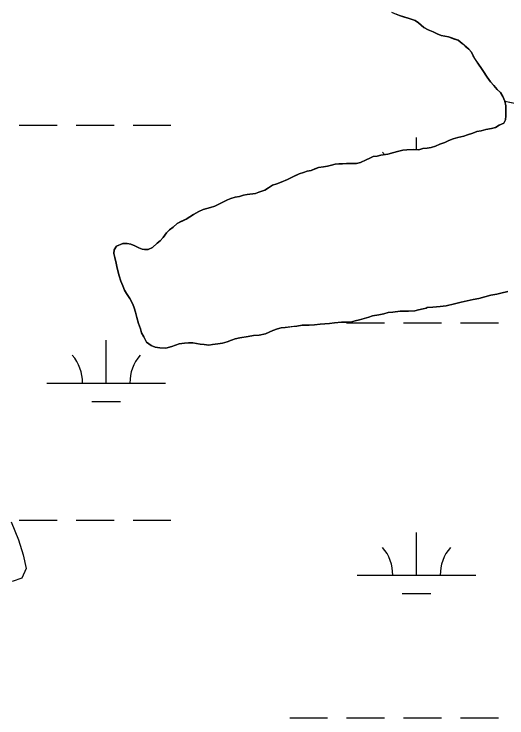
# Model space of a CAD drawing. Extents: x 3161564 to 3199464, y 849354 to 874788.
# Drawn here: x 3185851 to 3186266, y 856719 to 857312 of the extents above; entities that cross this region are included whole.
import ezdxf

# ---------------------------------------------------------------- set-up
doc = ezdxf.new("R2010")
doc.units = 0
for name, color, linetype in [('V-SITE-VEGE', 7, 'Continuous'), ('V-TOPO-SHOR', 7, 'Continuous'), ('V-WETL-SWMP', 7, 'Continuous')]:
    doc.layers.add(name, color=color, linetype=linetype)

msp = doc.modelspace()

# ---------------------------------------------------------------- linework, layer by layer
at = {"layer": 'V-SITE-VEGE'}
for points in [[(3186266.92, 857078.32), (3186260.99, 857076.99), (3186257.48, 857076.1), (3186252.43, 857075.21), (3186247.38, 857073.88), (3186242.55, 857072.34), (3186237.72, 857071.45), (3186227.62, 857069.23), (3186221.91, 857067.9), (3186214.88, 857066.35), (3186209.83, 857065.68), (3186206.76, 857065.46), (3186203.68, 857065.23), (3186198.85, 857064.78), (3186198.19, 857064.34), (3186195.56, 857063.68), (3186191.61, 857062.79), (3186188.53, 857062.13), (3186183.04, 857061.68), (3186176.23, 857061.66), (3186169.86, 857060.77), (3186166.13, 857060.55), (3186162.4, 857059.44), (3186158.23, 857058.55), (3186152.96, 857057.66), (3186149.88, 857056.78), (3186141.98, 857054.35), (3186138.25, 857053.46), (3186134.29, 857052.57), (3186130.56, 857052.35), (3186126.83, 857052.34), (3186120.9, 857051.89), (3186116.72, 857051.22), (3186112.77, 857050.99), (3186108.6, 857050.77), (3186103.99, 857050.1), (3186099.37, 857049.87), (3186093.44, 857049.86), (3186089.05, 857049.19), (3186079.17, 857048.07), (3186075.87, 857047.62), (3186072.8, 857046.96), (3186068.85, 857045.41), (3186062.7, 857042.77), (3186057.43, 857041.44), (3186052.6, 857041.21), (3186047.99, 857040.32), (3186040.96, 857039.21), (3186037.23, 857038.32), (3186034.16, 857037.22), (3186030.43, 857035.89), (3186026.47, 857034.79), (3186022.52, 857034.12), (3186018.13, 857033.67), (3186015.06, 857033.23), (3186010.88, 857033.66), (3186007.59, 857033.87), (3186001.43, 857034.96), (3185997.92, 857035.17), (3185994.41, 857034.72), (3185990.01, 857034.28), (3185983.87, 857032.07), (3185978.6, 857030.52), (3185973.76, 857030.95), (3185969.59, 857031.38), (3185966.29, 857032.69), (3185962.55, 857035.76), (3185960.13, 857040.15), (3185958.14, 857043.44), (3185957.26, 857046.95), (3185955.71, 857051.34), (3185954.16, 857056.39), (3185953.06, 857060.78), (3185951.95, 857064.51), (3185950.85, 857067.59), (3185948.42, 857072.42), (3185945.56, 857076.58), (3185944.01, 857079.44), (3185942.47, 857082.95), (3185940.92, 857087.12), (3185939.38, 857091.51), (3185937.83, 857097.88), (3185936.72, 857102.05), (3185935.83, 857106.88), (3185934.95, 857110.17), (3185935.16, 857113.25), (3185937.13, 857116.55), (3185942.4, 857118.75), (3185946.13, 857118.76), (3185949.21, 857118.11), (3185952.51, 857116.8), (3185956.02, 857115.04), (3185958.66, 857113.95), (3185960.86, 857113.52), (3185963.94, 857113.74), (3185967.45, 857115.29), (3185971.39, 857119.03), (3185973.8, 857121.01), (3185976.44, 857123.87), (3185979.28, 857127.61), (3185981.7, 857130.25), (3185984.77, 857132.45), (3185988.27, 857135.54), (3185995.74, 857139.29), (3185999.03, 857141.27), (3186002.1, 857143.25), (3186006.49, 857145.68), (3186010.22, 857147.22), (3186016.37, 857148.99), (3186019.88, 857150.1), (3186024.92, 857152.74), (3186030.63, 857155.39), (3186033.49, 857156.49), (3186037.22, 857157.6), (3186040.73, 857158.27), (3186044.02, 857159.37), (3186047.32, 857159.82), (3186054.12, 857160.93), (3186057.2, 857161.81), (3186062.25, 857163.58), (3186065.1, 857165.56), (3186068.61, 857167.77), (3186072.12, 857168.87), (3186075.85, 857170.42), (3186081.12, 857172.63), (3186083.97, 857173.95), (3186087.48, 857175.71), (3186091, 857177.48), (3186094.73, 857178.36), (3186097.8, 857179.47), (3186101.09, 857180.13), (3186107.24, 857182.78), (3186111.63, 857183.23), (3186114.92, 857183.89), (3186118.22, 857184.78), (3186121.29, 857185.44), (3186124.59, 857185.89), (3186127.66, 857185.89), (3186130.95, 857186.12), (3186135.13, 857185.91), (3186139.3, 857185.92), (3186142.6, 857186.8), (3186147.42, 857189.23), (3186150.5, 857190.55), (3186153.35, 857191.88), (3186156.64, 857192.32), (3186159.72, 857192.99), (3186165.65, 857193.88), (3186170.7, 857195.21), (3186173.99, 857196.09), (3186178.38, 857197.2), (3186181.89, 857197.64), (3186187.6, 857197.88), (3186191.78, 857197.67), (3186195.29, 857198.55), (3186199.02, 857199), (3186202.32, 857199.66), (3186206.05, 857200.55), (3186209.56, 857202.31), (3186213.73, 857203.86), (3186217.02, 857205.4), (3186220.76, 857206.73), (3186224.71, 857207.83), (3186229.76, 857209.16), (3186232.83, 857210.27), (3186237.44, 857211.59), (3186240.73, 857212.92), (3186244.47, 857213.58), (3186248.2, 857214.69), (3186253.03, 857215.58), (3186256.54, 857216.46), (3186259.62, 857218.23), (3186263.56, 857219.99), (3186264.88, 857222.85), (3186265.09, 857226.14), (3186265.08, 857230.54), (3186265.29, 857234.71), (3186264.41, 857238.44), (3186316.95, 857227.8)], [(3185848.51, 856884.42), (3185854.48, 856869.34), (3185858.44, 856856.68), (3185861.1, 856845), (3185857.31, 856836.98), (3185849.21, 856834.06)]]:
    msp.add_lwpolyline(points, dxfattribs=at)
at = {"layer": 'V-TOPO-SHOR'}
msp.add_line((3186264.41, 857238.44), (3186316.95, 857227.8), dxfattribs=at)
for points in [[(3186168.93, 857313.38), (3186172.66, 857311.85), (3186175.52, 857310.54), (3186179.04, 857309.45), (3186183.65, 857308.14), (3186188.71, 857306.39), (3186191.57, 857304.42), (3186195.97, 857300.69), (3186199.71, 857298.72), (3186203.88, 857296.97), (3186207.4, 857295.23), (3186210.7, 857293.91), (3186216.85, 857292.61), (3186221.91, 857290.86), (3186224.99, 857289.77), (3186228.29, 857287.14), (3186230.93, 857284.95), (3186234.01, 857282.32), (3186236.21, 857279.69), (3186237.53, 857276.61), (3186239.96, 857272.88), (3186242.16, 857269.59), (3186244.8, 857266.08), (3186246.79, 857262.79), (3186249.43, 857258.62), (3186252.29, 857254.68), (3186254.94, 857251.61), (3186257.8, 857248.32), (3186260.66, 857245.69), (3186262.64, 857242.4), (3186264.41, 857238.44)], [(3186264.41, 857238.44), (3186265.29, 857234.71), (3186265.08, 857230.54), (3186265.09, 857226.14), (3186264.88, 857222.85), (3186263.56, 857219.99), (3186259.62, 857218.23), (3186256.54, 857216.46), (3186253.03, 857215.58), (3186248.2, 857214.69), (3186244.47, 857213.58), (3186240.73, 857212.92), (3186237.44, 857211.59), (3186232.83, 857210.27), (3186229.76, 857209.16), (3186224.71, 857207.83), (3186220.76, 857206.73), (3186217.02, 857205.4), (3186213.73, 857203.86), (3186209.56, 857202.31), (3186206.05, 857200.55), (3186202.32, 857199.66), (3186199.02, 857199), (3186195.29, 857198.55), (3186191.78, 857197.67), (3186187.6, 857197.88), (3186181.89, 857197.64), (3186178.38, 857197.2), (3186173.99, 857196.09), (3186170.7, 857195.21), (3186165.65, 857193.88), (3186159.72, 857192.99), (3186156.64, 857192.32), (3186153.35, 857191.88), (3186150.5, 857190.55), (3186147.42, 857189.23), (3186142.6, 857186.8), (3186139.3, 857185.92), (3186135.13, 857185.91), (3186130.96, 857186.12), (3186127.66, 857185.9), (3186124.59, 857185.89), (3186121.29, 857185.44), (3186118.22, 857184.78), (3186114.92, 857183.89), (3186111.63, 857183.23), (3186107.24, 857182.78), (3186104.17, 857181.46), (3186101.09, 857180.13), (3186097.8, 857179.47), (3186094.73, 857178.36), (3186091, 857177.48), (3186087.48, 857175.71), (3186083.97, 857173.95), (3186081.12, 857172.62), (3186075.85, 857170.42), (3186072.12, 857168.87), (3186068.61, 857167.77), (3186065.1, 857165.56), (3186062.25, 857163.58), (3186057.2, 857161.81), (3186054.12, 857160.93), (3186047.32, 857159.82), (3186044.02, 857159.37), (3186040.73, 857158.27), (3186037.22, 857157.6), (3186033.49, 857156.49), (3186030.63, 857155.39), (3186027.78, 857154.07), (3186024.92, 857152.74), (3186019.88, 857150.1), (3186016.37, 857148.99), (3186010.22, 857147.22), (3186006.49, 857145.68), (3186002.1, 857143.25), (3185999.03, 857141.27), (3185995.74, 857139.29), (3185991.35, 857137.08), (3185988.27, 857135.54), (3185984.77, 857132.45), (3185981.7, 857130.25), (3185979.28, 857127.61), (3185976.44, 857123.87), (3185973.8, 857121.01), (3185971.39, 857119.03), (3185967.45, 857115.29), (3185963.94, 857113.74), (3185960.86, 857113.52), (3185958.66, 857113.95), (3185956.02, 857115.04), (3185952.51, 857116.8), (3185949.21, 857118.11), (3185946.13, 857118.76), (3185942.4, 857118.75), (3185937.13, 857116.55), (3185935.16, 857113.25), (3185934.95, 857110.17), (3185935.83, 857106.88), (3185936.72, 857102.05), (3185937.83, 857097.88), (3185939.38, 857091.51)], [(3185939.38, 857091.51), (3185940.92, 857087.12), (3185942.47, 857082.95), (3185944.01, 857079.44), (3185945.56, 857076.58), (3185948.42, 857072.42), (3185950.85, 857067.59), (3185951.95, 857064.51), (3185953.06, 857060.78), (3185954.16, 857056.39), (3185955.71, 857051.34), (3185957.26, 857046.95), (3185958.14, 857043.44), (3185960.13, 857040.15), (3185962.55, 857035.76), (3185966.29, 857032.69), (3185969.59, 857031.38), (3185973.76, 857030.95), (3185978.6, 857030.52), (3185983.87, 857032.07), (3185986.94, 857033.17), (3185990.01, 857034.28), (3185994.41, 857034.72), (3185997.92, 857035.17), (3186001.43, 857034.96), (3186007.59, 857033.87), (3186010.88, 857033.66), (3186015.06, 857033.23), (3186018.13, 857033.67), (3186022.52, 857034.12), (3186026.47, 857034.79), (3186030.43, 857035.89), (3186034.16, 857037.22), (3186037.23, 857038.32), (3186040.96, 857039.21), (3186047.99, 857040.32), (3186052.6, 857041.21), (3186057.43, 857041.44), (3186062.7, 857042.77), (3186068.85, 857045.41), (3186072.8, 857046.96), (3186075.87, 857047.62), (3186079.17, 857048.07), (3186085.1, 857048.74), (3186089.05, 857049.19), (3186093.44, 857049.86), (3186099.37, 857049.87), (3186103.99, 857050.1), (3186108.6, 857050.77), (3186112.77, 857050.99), (3186116.72, 857051.22), (3186120.9, 857051.89), (3186126.83, 857052.34), (3186130.56, 857052.35), (3186134.29, 857052.57), (3186138.25, 857053.46), (3186141.98, 857054.35), (3186149.88, 857056.78), (3186152.96, 857057.66), (3186158.23, 857058.55), (3186162.4, 857059.44), (3186166.13, 857060.55), (3186169.86, 857060.77), (3186176.23, 857061.66), (3186179.97, 857061.67), (3186183.04, 857061.68), (3186188.53, 857062.13), (3186191.61, 857062.79), (3186195.56, 857063.68), (3186198.19, 857064.34), (3186198.85, 857064.78), (3186203.68, 857065.23), (3186206.76, 857065.46), (3186209.83, 857065.68), (3186214.88, 857066.35), (3186221.91, 857067.9), (3186227.62, 857069.23), (3186232.67, 857070.34), (3186237.72, 857071.45), (3186242.55, 857072.34), (3186247.38, 857073.88), (3186252.43, 857075.21), (3186257.48, 857076.1), (3186260.99, 857076.99), (3186266.92, 857078.32)]]:
    msp.add_lwpolyline(points, dxfattribs=at)
at = {"layer": 'V-WETL-SWMP'}
for p, q in [((3186175.52, 857310.54), (3186172.66, 857311.85)), ((3186183.65, 857308.14), (3186175.52, 857310.54)), ((3186188.71, 857306.39), (3186183.65, 857308.14)), ((3186191.57, 857304.42), (3186188.71, 857306.39)), ((3186195.97, 857300.69), (3186191.57, 857304.42)), ((3186199.71, 857298.72), (3186195.97, 857300.69)), ((3186203.88, 857296.98), (3186199.71, 857298.72)), ((3186207.4, 857295.23), (3186203.88, 857296.98)), ((3186210.7, 857293.91), (3186207.4, 857295.23)), ((3186216.85, 857292.61), (3186210.7, 857293.91)), ((3186224.99, 857289.77), (3186216.85, 857292.61)), ((3186228.29, 857287.14), (3186224.99, 857289.77)), ((3186234.01, 857282.32), (3186228.29, 857287.14)), ((3186236.21, 857279.69), (3186234.01, 857282.32)), ((3186237.53, 857276.61), (3186236.21, 857279.69)), ((3186242.16, 857269.59), (3186237.53, 857276.61)), ((3186244.8, 857266.08), (3186242.16, 857269.59)), ((3186249.43, 857258.62), (3186244.8, 857266.08)), ((3186252.29, 857254.68), (3186249.43, 857258.62)), ((3186254.94, 857251.61), (3186252.29, 857254.68)), ((3186257.8, 857248.32), (3186254.94, 857251.61)), ((3186260.66, 857245.69), (3186257.8, 857248.32)), ((3186262.64, 857242.4), (3186260.66, 857245.69)), ((3186264.41, 857238.45), (3186262.64, 857242.4)), ((3186265.29, 857234.71), (3186264.41, 857238.45)), ((3186265.08, 857230.54), (3186265.29, 857234.71)), ((3186264.88, 857222.85), (3186265.09, 857226.15)), ((3186265.09, 857226.15), (3186265.08, 857230.54)), ((3186259.61, 857218.23), (3186263.56, 857219.99)), ((3186263.56, 857219.99), (3186264.88, 857222.85)), ((3185855.05, 857218.44), (3185887.05, 857218.44)), ((3185903.05, 857218.44), (3185935.05, 857218.44)), ((3185951.05, 857218.44), (3185983.05, 857218.44)), ((3186244.47, 857213.58), (3186248.2, 857214.69)), ((3186248.2, 857214.69), (3186253.03, 857215.58)), ((3186253.03, 857215.58), (3186256.54, 857216.46)), ((3186256.54, 857216.46), (3186259.61, 857218.23)), ((3186189.89, 857197.76), (3186189.89, 857208.01)), ((3186224.71, 857207.83), (3186229.76, 857209.16)), ((3186229.76, 857209.16), (3186232.83, 857210.27)), ((3186232.83, 857210.27), (3186237.44, 857211.59)), ((3186237.44, 857211.59), (3186240.73, 857212.92)), ((3186240.73, 857212.92), (3186244.47, 857213.58)), ((3186206.05, 857200.55), (3186209.56, 857202.31)), ((3186209.56, 857202.31), (3186213.73, 857203.86)), ((3186213.73, 857203.86), (3186217.02, 857205.4)), ((3186217.02, 857205.4), (3186220.76, 857206.73)), ((3186220.76, 857206.73), (3186224.71, 857207.83)), ((3186170.7, 857195.21), (3186173.99, 857196.09)), ((3186173.99, 857196.09), (3186178.38, 857197.2)), ((3186178.38, 857197.2), (3186181.89, 857197.64)), ((3186181.89, 857197.64), (3186187.6, 857197.88)), ((3186187.6, 857197.88), (3186191.78, 857197.66)), ((3186191.78, 857197.66), (3186195.29, 857198.55)), ((3186195.29, 857198.55), (3186199.02, 857199)), ((3186199.02, 857199), (3186202.32, 857199.66)), ((3186202.32, 857199.66), (3186206.05, 857200.55)), ((3186147.42, 857189.23), (3186150.5, 857190.55)), ((3186150.5, 857190.55), (3186153.35, 857191.88)), ((3186153.35, 857191.88), (3186156.64, 857192.32)), ((3186156.64, 857192.32), (3186159.72, 857192.99)), ((3186159.72, 857192.99), (3186165.65, 857193.88)), ((3186165.65, 857193.88), (3186170.7, 857195.21)), ((3186114.92, 857183.89), (3186118.22, 857184.78)), ((3186118.22, 857184.78), (3186121.29, 857185.44)), ((3186121.29, 857185.44), (3186124.58, 857185.89)), ((3186124.58, 857185.89), (3186127.66, 857185.9)), ((3186127.66, 857185.9), (3186130.96, 857186.12)), ((3186130.96, 857186.12), (3186135.13, 857185.91)), ((3186135.13, 857185.91), (3186139.3, 857185.92)), ((3186139.3, 857185.92), (3186142.6, 857186.8)), ((3186142.6, 857186.8), (3186147.42, 857189.23)), ((3186090.99, 857177.48), (3186094.73, 857178.36)), ((3186094.73, 857178.36), (3186097.8, 857179.47)), ((3186097.8, 857179.47), (3186101.09, 857180.13)), ((3186101.09, 857180.13), (3186107.24, 857182.78)), ((3186107.24, 857182.78), (3186111.63, 857183.23)), ((3186111.63, 857183.23), (3186114.92, 857183.89)), ((3186075.85, 857170.42), (3186081.12, 857172.62)), ((3186081.12, 857172.62), (3186083.97, 857173.95)), ((3186083.97, 857173.95), (3186090.99, 857177.48)), ((3186065.1, 857165.56), (3186068.61, 857167.77)), ((3186068.61, 857167.77), (3186072.12, 857168.87)), ((3186072.12, 857168.87), (3186075.85, 857170.42)), ((3186047.32, 857159.82), (3186054.12, 857160.93)), ((3186054.12, 857160.93), (3186057.2, 857161.81)), ((3186057.2, 857161.81), (3186062.25, 857163.58)), ((3186062.25, 857163.58), (3186065.1, 857165.56)), ((3186024.92, 857152.74), (3186030.63, 857155.39)), ((3186030.63, 857155.39), (3186033.48, 857156.49)), ((3186033.48, 857156.49), (3186037.22, 857157.6)), ((3186037.22, 857157.6), (3186040.73, 857158.27)), ((3186040.73, 857158.27), (3186044.02, 857159.37)), ((3186044.02, 857159.37), (3186047.32, 857159.82)), ((3186010.22, 857147.22), (3186016.37, 857148.99)), ((3186016.37, 857148.99), (3186019.88, 857150.1)), ((3186019.88, 857150.1), (3186024.92, 857152.74)), ((3185999.03, 857141.27), (3186002.1, 857143.25)), ((3186002.1, 857143.25), (3186006.49, 857145.68)), ((3186006.49, 857145.68), (3186010.22, 857147.22)), ((3185988.27, 857135.54), (3185995.74, 857139.29)), ((3185995.74, 857139.29), (3185999.03, 857141.27)), ((3185981.7, 857130.25), (3185984.77, 857132.46)), ((3185984.77, 857132.46), (3185988.27, 857135.54)), ((3185976.44, 857123.87), (3185979.28, 857127.61)), ((3185979.28, 857127.61), (3185981.7, 857130.25)), ((3185967.45, 857115.29), (3185971.39, 857119.03)), ((3185971.39, 857119.03), (3185973.81, 857121.01)), ((3185973.81, 857121.01), (3185976.44, 857123.87)), ((3185934.95, 857110.17), (3185935.16, 857113.25)), ((3185935.16, 857113.25), (3185937.13, 857116.55)), ((3185937.13, 857116.55), (3185942.4, 857118.75)), ((3185942.4, 857118.75), (3185946.13, 857118.76)), ((3185946.13, 857118.76), (3185949.21, 857118.11)), ((3185949.21, 857118.11), (3185952.51, 857116.8)), ((3185952.51, 857116.8), (3185956.02, 857115.05)), ((3185956.02, 857115.05), (3185958.66, 857113.95)), ((3185958.66, 857113.95), (3185960.86, 857113.52)), ((3185960.86, 857113.52), (3185963.94, 857113.74)), ((3185963.94, 857113.74), (3185967.45, 857115.29)), ((3185935.83, 857106.88), (3185934.95, 857110.17)), ((3185936.72, 857102.05), (3185935.83, 857106.88)), ((3185937.83, 857097.88), (3185936.72, 857102.05)), ((3185939.38, 857091.51), (3185937.83, 857097.88)), ((3185940.92, 857087.12), (3185939.38, 857091.51)), ((3185942.47, 857082.95), (3185940.92, 857087.12)), ((3185944.01, 857079.44), (3185942.47, 857082.95)), ((3185945.56, 857076.58), (3185944.01, 857079.44)), ((3186266.92, 857078.32), (3186260.99, 857076.99)), ((3185948.42, 857072.42), (3185945.56, 857076.58)), ((3185950.85, 857067.59), (3185948.42, 857072.42)), ((3186242.55, 857072.34), (3186237.72, 857071.45)), ((3186247.38, 857073.88), (3186242.55, 857072.34)), ((3186252.43, 857075.21), (3186247.38, 857073.88)), ((3186257.48, 857076.1), (3186252.43, 857075.21)), ((3186260.99, 857076.99), (3186257.48, 857076.1)), ((3185951.95, 857064.51), (3185950.85, 857067.59)), ((3186214.88, 857066.35), (3186209.83, 857065.68)), ((3186221.91, 857067.9), (3186214.88, 857066.35)), ((3186227.62, 857069.23), (3186221.91, 857067.9)), ((3186237.72, 857071.45), (3186227.62, 857069.23)), ((3185953.06, 857060.78), (3185951.95, 857064.51)), ((3185954.16, 857056.39), (3185953.06, 857060.78)), ((3186166.13, 857060.54), (3186162.4, 857059.44)), ((3186169.86, 857060.77), (3186166.13, 857060.54)), ((3186176.23, 857061.66), (3186169.86, 857060.77)), ((3186183.04, 857061.68), (3186176.23, 857061.66)), ((3186188.53, 857062.13), (3186183.04, 857061.68)), ((3186191.61, 857062.79), (3186188.53, 857062.13)), ((3186195.56, 857063.68), (3186191.61, 857062.79)), ((3186198.19, 857064.34), (3186195.56, 857063.68)), ((3186198.85, 857064.78), (3186198.19, 857064.34)), ((3186203.68, 857065.23), (3186198.85, 857064.78)), ((3186209.83, 857065.68), (3186203.68, 857065.23)), ((3185955.71, 857051.34), (3185954.16, 857056.39)), ((3186141.98, 857054.35), (3186138.25, 857053.46)), ((3186149.88, 857056.78), (3186141.98, 857054.35)), ((3186152.96, 857057.66), (3186149.88, 857056.78)), ((3186158.23, 857058.55), (3186152.96, 857057.66)), ((3186162.4, 857059.44), (3186158.23, 857058.55)), ((3185957.26, 857046.95), (3185955.71, 857051.34)), ((3186079.17, 857048.07), (3186075.87, 857047.63)), ((3186089.05, 857049.19), (3186079.17, 857048.07)), ((3186093.44, 857049.86), (3186089.05, 857049.19)), ((3186099.37, 857049.87), (3186093.44, 857049.86)), ((3186103.99, 857050.1), (3186099.37, 857049.87)), ((3186108.6, 857050.77), (3186103.99, 857050.1)), ((3186112.77, 857050.99), (3186108.6, 857050.77)), ((3186116.72, 857051.22), (3186112.77, 857050.99)), ((3186120.9, 857051.89), (3186116.72, 857051.22)), ((3186126.83, 857052.34), (3186120.9, 857051.89)), ((3186130.56, 857052.35), (3186126.83, 857052.34)), ((3186134.29, 857052.57), (3186130.56, 857052.35)), ((3186131.05, 857051.94), (3186163.05, 857051.94)), ((3186138.25, 857053.46), (3186134.29, 857052.57)), ((3186179.05, 857051.94), (3186211.05, 857051.94)), ((3186227.05, 857051.94), (3186259.05, 857051.94)), ((3185958.14, 857043.44), (3185957.26, 857046.95)), ((3185960.13, 857040.15), (3185958.14, 857043.44)), ((3186062.7, 857042.77), (3186057.43, 857041.44)), ((3186068.85, 857045.42), (3186062.7, 857042.77)), ((3186072.8, 857046.96), (3186068.85, 857045.42)), ((3186075.87, 857047.63), (3186072.8, 857046.96)), ((3185928.46, 857001.2), (3185928.46, 857037.2)), ((3185962.55, 857035.76), (3185960.13, 857040.15)), ((3186034.16, 857037.22), (3186030.43, 857035.89)), ((3186037.23, 857038.32), (3186034.16, 857037.22)), ((3186040.96, 857039.21), (3186037.23, 857038.32)), ((3186047.99, 857040.32), (3186040.96, 857039.21)), ((3186052.6, 857041.21), (3186047.99, 857040.32)), ((3186057.43, 857041.44), (3186052.6, 857041.21)), ((3185966.29, 857032.69), (3185962.55, 857035.76)), ((3185969.59, 857031.38), (3185966.29, 857032.69)), ((3185973.76, 857030.95), (3185969.59, 857031.38)), ((3185978.6, 857030.52), (3185973.76, 857030.95)), ((3185983.87, 857032.07), (3185978.6, 857030.52)), ((3185990.01, 857034.28), (3185983.87, 857032.07)), ((3185994.4, 857034.72), (3185990.01, 857034.28)), ((3185997.92, 857035.17), (3185994.4, 857034.72)), ((3186001.43, 857034.96), (3185997.92, 857035.17)), ((3186007.59, 857033.87), (3186001.43, 857034.96)), ((3186010.88, 857033.66), (3186007.59, 857033.87)), ((3186015.06, 857033.23), (3186010.88, 857033.66)), ((3186018.13, 857033.67), (3186015.06, 857033.23)), ((3186022.52, 857034.12), (3186018.13, 857033.67)), ((3186026.48, 857034.79), (3186022.52, 857034.12)), ((3186030.43, 857035.89), (3186026.48, 857034.79)), ((3185878.46, 857001.2), (3185978.46, 857001.2)), ((3185916.46, 856985.77), (3185940.46, 856985.77)), ((3185855.05, 856885.77), (3185887.05, 856885.77)), ((3185903.05, 856885.77), (3185935.05, 856885.77)), ((3185951.05, 856885.77), (3185983.05, 856885.77)), ((3186189.89, 856839.34), (3186189.89, 856875.34)), ((3186139.89, 856839.34), (3186239.89, 856839.34)), ((3186177.89, 856823.91), (3186201.89, 856823.91)), ((3186083.05, 856719.27), (3186115.05, 856719.27)), ((3186131.05, 856719.27), (3186163.05, 856719.27)), ((3186179.05, 856719.27), (3186211.05, 856719.27)), ((3186227.05, 856719.27), (3186259.05, 856719.27))]:
    msp.add_line(p, q, dxfattribs=at)
for centre, start, end in [((3186134.65, 857172.49), 36.54505, 40.77184), ((3185873.21, 857001.68), 359.22818, 40.77184), ((3185983.7, 857001.68), 139.22818, 180.77184), ((3186134.65, 856839.81), 359.22818, 40.77184), ((3186245.14, 856839.81), 139.22818, 180.77184)]:
    msp.add_arc(centre, 35.25, start, end, dxfattribs=at)

doc.saveas('drawing.dxf')
